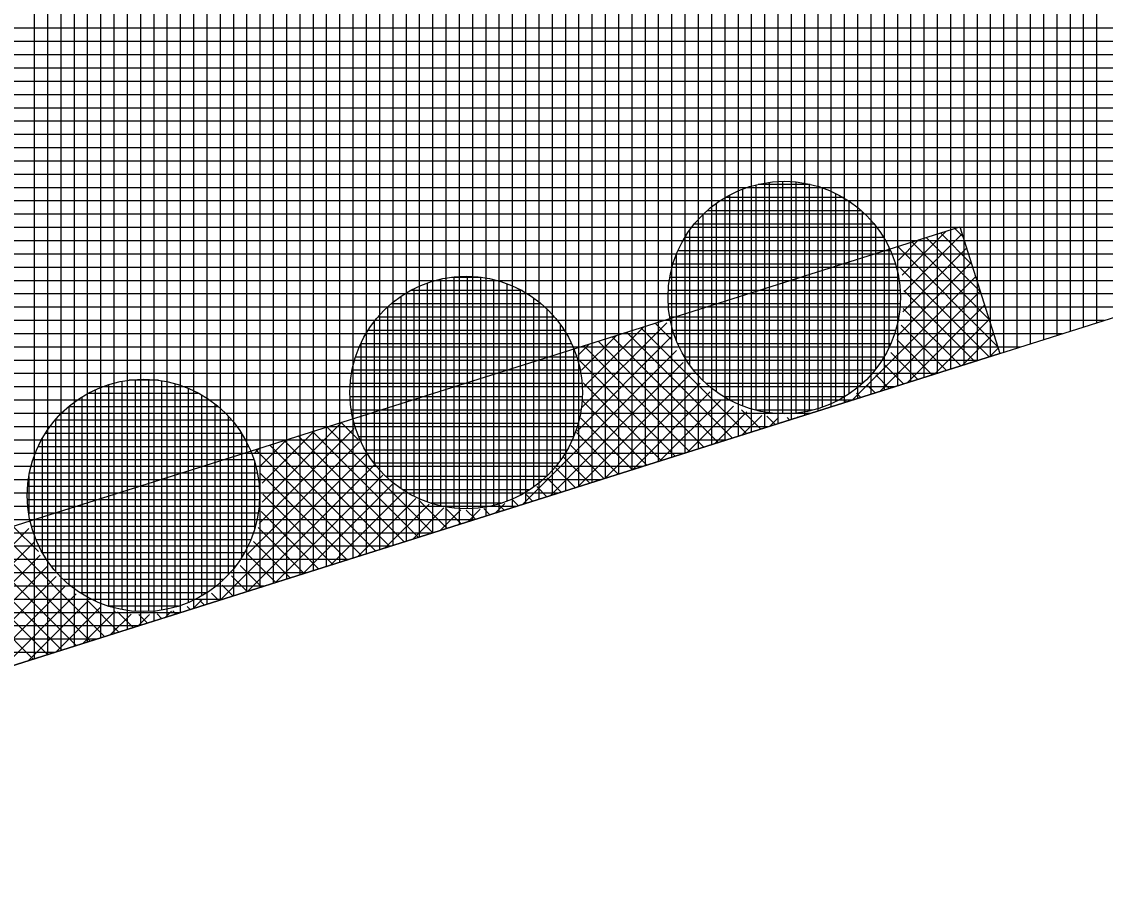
# Model space of a CAD drawing. Extents: x -565346 to -564154, y -1097386 to -1095620.
# Drawn here: x -564661.06 to -564644.74, y -1095760.72 to -1095747.68 of the extents above; entities that cross this region are included whole.
import ezdxf

# ---------------------------------------------------------------- set-up
doc = ezdxf.new("R2010")
doc.units = 0
for name, color, linetype in [('Vrstva 1', 7, 'Continuous'), ('Vrstva 41', 7, 'Continuous'), ('Vrstva 42', 7, 'Continuous'), ('Vrstva 43', 7, 'Continuous'), ('Vrstva 44', 7, 'Continuous')]:
    doc.layers.add(name, color=color, linetype=linetype)

msp = doc.modelspace()

# ---------------------------------------------------------------- linework, layer by layer
at = {"layer": 'Vrstva 1'}
msp.add_line((-564694, -1095767.75), (-564603.8, -1095739.23), dxfattribs=at)
at = {"layer": 'Vrstva 41'}
for p, q in [((-564647.798, -1095751.496), (-564647.137, -1095750.835)), ((-564647.769, -1095751.75), (-564646.895, -1095750.876)), ((-564646.752, -1095751.331), (-564647.221, -1095750.861)), ((-564646.882, -1095750.917), (-564647.006, -1095750.793)), ((-564646.36, -1095752.571), (-564647.865, -1095751.065)), ((-564647.855, -1095751.27), (-564647.55, -1095750.965)), ((-564646.49, -1095752.158), (-564647.651, -1095750.997)), ((-564646.621, -1095751.744), (-564647.436, -1095750.929)), ((-564647.788, -1095752.051), (-564646.827, -1095751.091)), ((-564647.857, -1095752.403), (-564646.759, -1095751.306)), ((-564646.487, -1095752.727), (-564647.822, -1095751.392)), ((-564648.55, -1095753.379), (-564646.691, -1095751.521)), ((-564648.136, -1095753.249), (-564646.624, -1095751.736)), ((-564646.701, -1095752.795), (-564647.771, -1095751.726)), ((-564646.916, -1095752.863), (-564647.782, -1095751.997)), ((-564647.723, -1095753.118), (-564646.556, -1095751.951)), ((-564647.309, -1095752.987), (-564646.488, -1095752.166)), ((-564652.617, -1095753.486), (-564651.343, -1095752.213)), ((-564652.598, -1095753.185), (-564651.687, -1095752.273)), ((-564650.355, -1095753.95), (-564651.949, -1095752.356)), ((-564650.14, -1095753.882), (-564651.734, -1095752.288)), ((-564651.263, -1095752.476), (-564651.519, -1095752.22)), ((-564647.131, -1095752.931), (-564647.814, -1095752.248)), ((-564652.693, -1095753.846), (-564651.28, -1095752.432)), ((-564652.627, -1095752.93), (-564652.1, -1095752.404)), ((-564650.784, -1095754.086), (-564652.378, -1095752.492)), ((-564650.57, -1095754.018), (-564652.163, -1095752.424)), ((-564647.346, -1095752.999), (-564647.88, -1095752.464)), ((-564646.896, -1095752.856), (-564646.42, -1095752.38)), ((-564653.514, -1095754.949), (-564651.196, -1095752.631)), ((-564652.684, -1095752.705), (-564652.514, -1095752.535)), ((-564650.999, -1095754.154), (-564652.593, -1095752.56)), ((-564647.561, -1095753.067), (-564647.967, -1095752.661)), ((-564646.482, -1095752.725), (-564646.352, -1095752.595)), ((-564653.1, -1095754.818), (-564651.094, -1095752.812)), ((-564651.214, -1095754.222), (-564652.666, -1095752.77)), ((-564647.776, -1095753.135), (-564648.072, -1095752.839)), ((-564652.686, -1095754.687), (-564650.974, -1095752.975)), ((-564647.991, -1095753.203), (-564648.193, -1095753)), ((-564651.429, -1095754.29), (-564652.601, -1095753.118)), ((-564652.273, -1095754.556), (-564650.84, -1095753.123)), ((-564648.206, -1095753.27), (-564648.331, -1095753.146)), ((-564651.859, -1095754.426), (-564650.689, -1095753.256)), ((-564648.421, -1095753.338), (-564648.483, -1095753.276)), ((-564651.644, -1095754.358), (-564652.607, -1095753.394)), ((-564651.445, -1095754.295), (-564650.523, -1095753.372)), ((-564651.032, -1095754.164), (-564650.34, -1095753.472)), ((-564648.636, -1095753.406), (-564648.652, -1095753.39)), ((-564651.859, -1095754.426), (-564652.636, -1095753.648)), ((-564650.618, -1095754.033), (-564650.138, -1095753.553)), ((-564649.925, -1095753.814), (-564650.216, -1095753.523)), ((-564650.205, -1095753.902), (-564649.912, -1095753.61)), ((-564649.71, -1095753.746), (-564649.834, -1095753.622)), ((-564649.791, -1095753.772), (-564649.658, -1095753.639)), ((-564649.495, -1095753.678), (-564649.532, -1095753.641)), ((-564649.377, -1095753.641), (-564649.367, -1095753.63)), ((-564657.479, -1095755.238), (-564656.049, -1095753.807)), ((-564657.437, -1095754.913), (-564656.237, -1095753.712)), ((-564654.867, -1095755.377), (-564656.461, -1095753.783)), ((-564655.983, -1095753.978), (-564656.246, -1095753.715)), ((-564657.48, -1095754.389), (-564657.064, -1095753.974)), ((-564657.437, -1095754.629), (-564656.65, -1095753.843)), ((-564655.512, -1095755.581), (-564657.106, -1095753.987)), ((-564655.297, -1095755.513), (-564656.891, -1095753.919)), ((-564655.082, -1095755.445), (-564656.676, -1095753.851)), ((-564652.074, -1095754.494), (-564652.701, -1095753.866)), ((-564657.664, -1095755.705), (-564655.968, -1095754.009)), ((-564657.547, -1095754.174), (-564657.477, -1095754.104)), ((-564655.942, -1095755.717), (-564657.536, -1095754.123)), ((-564655.727, -1095755.649), (-564657.321, -1095754.055)), ((-564652.289, -1095754.561), (-564652.787, -1095754.063)), ((-564658.063, -1095756.387), (-564655.869, -1095754.193)), ((-564652.504, -1095754.629), (-564652.891, -1095754.242)), ((-564657.65, -1095756.257), (-564655.752, -1095754.359)), ((-564656.157, -1095755.785), (-564657.459, -1095754.482)), ((-564652.719, -1095754.697), (-564653.012, -1095754.404)), ((-564657.236, -1095756.126), (-564655.62, -1095754.509)), ((-564656.823, -1095755.995), (-564655.471, -1095754.643)), ((-564652.933, -1095754.765), (-564653.149, -1095754.55)), ((-564656.372, -1095755.852), (-564657.428, -1095754.796)), ((-564656.409, -1095755.864), (-564655.305, -1095754.761)), ((-564653.363, -1095754.901), (-564653.472, -1095754.792)), ((-564653.148, -1095754.833), (-564653.302, -1095754.679)), ((-564655.995, -1095755.733), (-564655.123, -1095754.861)), ((-564655.582, -1095755.603), (-564654.923, -1095754.944)), ((-564654.653, -1095755.309), (-564655.078, -1095754.883)), ((-564653.927, -1095755.08), (-564653.782, -1095754.935)), ((-564653.793, -1095755.037), (-564653.868, -1095754.962)), ((-564653.578, -1095754.969), (-564653.66, -1095754.887)), ((-564656.587, -1095755.92), (-564657.452, -1095755.055)), ((-564655.168, -1095755.472), (-564654.698, -1095755.001)), ((-564654.754, -1095755.341), (-564654.443, -1095755.03)), ((-564654.438, -1095755.241), (-564654.673, -1095755.005)), ((-564654.223, -1095755.173), (-564654.362, -1095755.034)), ((-564654.341, -1095755.21), (-564654.151, -1095755.021)), ((-564654.008, -1095755.105), (-564654.1, -1095755.013)), ((-564660.807, -1095755.659), (-564661.189, -1095755.278)), ((-564656.802, -1095755.988), (-564657.495, -1095755.295)), ((-564662.39, -1095756.754), (-564660.948, -1095755.312)), ((-564660.025, -1095757.008), (-564661.619, -1095755.414)), ((-564659.81, -1095756.94), (-564661.404, -1095755.346)), ((-564662.56, -1095757.207), (-564660.875, -1095755.522)), ((-564660.67, -1095757.211), (-564662.263, -1095755.618)), ((-564660.455, -1095757.143), (-564662.049, -1095755.55)), ((-564660.24, -1095757.076), (-564661.834, -1095755.482)), ((-564657.016, -1095756.056), (-564657.567, -1095755.506)), ((-564663.027, -1095757.957), (-564660.781, -1095755.711)), ((-564660.885, -1095757.279), (-564662.478, -1095755.686)), ((-564657.231, -1095756.124), (-564657.659, -1095755.696)), ((-564662.613, -1095757.826), (-564660.669, -1095755.881)), ((-564657.446, -1095756.192), (-564657.769, -1095755.869)), ((-564662.2, -1095757.695), (-564660.541, -1095756.036)), ((-564657.661, -1095756.26), (-564657.896, -1095756.025)), ((-564661.786, -1095757.564), (-564660.396, -1095756.175)), ((-564658.091, -1095756.396), (-564658.199, -1095756.288)), ((-564657.876, -1095756.328), (-564658.039, -1095756.165)), ((-564661.372, -1095757.434), (-564660.236, -1095756.297)), ((-564660.959, -1095757.303), (-564660.059, -1095756.403)), ((-564659.595, -1095756.872), (-564660.069, -1095756.397)), ((-564658.477, -1095756.518), (-564658.333, -1095756.374)), ((-564658.306, -1095756.464), (-564658.374, -1095756.395)), ((-564660.545, -1095757.172), (-564659.864, -1095756.491)), ((-564660.132, -1095757.041), (-564659.649, -1095756.558)), ((-564659.718, -1095756.91), (-564659.409, -1095756.601)), ((-564659.38, -1095756.804), (-564659.617, -1095756.567)), ((-564659.304, -1095756.78), (-564659.131, -1095756.606)), ((-564659.165, -1095756.736), (-564659.294, -1095756.607)), ((-564658.95, -1095756.668), (-564659.02, -1095756.598)), ((-564658.891, -1095756.649), (-564658.8, -1095756.559)), ((-564658.736, -1095756.6), (-564658.782, -1095756.554)), ((-564658.521, -1095756.532), (-564658.568, -1095756.485))]:
    msp.add_line(p, q, dxfattribs=at)
at = {"layer": 'Vrstva 42'}
msp.add_lwpolyline([(-564705.359, -1095767.894), (-564694.603, -1095765.843), (-564646.929, -1095750.769), (-564646.326, -1095752.676), (-564694, -1095767.75), (-564704.948, -1095769.851)], close=True, dxfattribs=at)
at = {"layer": 'Vrstva 43'}
for p, q in [((-564645.07, -1095735.824), (-564645.07, -1095752.279)), ((-564644.87, -1095735.756), (-564644.87, -1095752.216)), ((-564645.67, -1095736.029), (-564645.67, -1095752.469)), ((-564645.47, -1095735.961), (-564645.47, -1095752.405)), ((-564645.27, -1095735.893), (-564645.27, -1095752.342)), ((-564646.07, -1095736.166), (-564646.07, -1095752.595)), ((-564645.87, -1095736.098), (-564645.87, -1095752.532)), ((-564646.67, -1095736.371), (-564646.67, -1095752.785)), ((-564646.47, -1095736.303), (-564646.47, -1095752.722)), ((-564646.27, -1095736.234), (-564646.27, -1095752.658)), ((-564647.07, -1095736.508), (-564647.07, -1095752.911)), ((-564646.87, -1095736.439), (-564646.87, -1095752.848)), ((-564647.47, -1095736.644), (-564647.47, -1095753.038)), ((-564647.27, -1095736.576), (-564647.27, -1095752.975)), ((-564648.07, -1095736.85), (-564648.07, -1095753.228)), ((-564647.87, -1095736.781), (-564647.87, -1095753.164)), ((-564647.67, -1095736.713), (-564647.67, -1095753.101)), ((-564648.47, -1095736.986), (-564648.47, -1095753.354)), ((-564648.27, -1095736.918), (-564648.27, -1095753.291)), ((-564649.07, -1095737.191), (-564649.07, -1095753.544)), ((-564648.87, -1095737.123), (-564648.87, -1095753.481)), ((-564648.67, -1095737.055), (-564648.67, -1095753.417)), ((-564649.47, -1095737.328), (-564649.47, -1095753.67)), ((-564649.27, -1095737.26), (-564649.27, -1095753.607)), ((-564649.87, -1095737.465), (-564649.87, -1095753.797)), ((-564649.67, -1095737.396), (-564649.67, -1095753.733)), ((-564650.47, -1095737.67), (-564650.47, -1095753.986)), ((-564650.27, -1095737.601), (-564650.27, -1095753.923)), ((-564650.07, -1095737.533), (-564650.07, -1095753.86)), ((-564650.87, -1095737.806), (-564650.87, -1095754.113)), ((-564650.67, -1095737.738), (-564650.67, -1095754.05)), ((-564651.27, -1095737.943), (-564651.27, -1095754.239)), ((-564651.07, -1095737.875), (-564651.07, -1095754.176)), ((-564651.87, -1095738.148), (-564651.87, -1095754.429)), ((-564651.67, -1095738.08), (-564651.67, -1095754.366)), ((-564651.47, -1095738.011), (-564651.47, -1095754.303)), ((-564652.27, -1095738.285), (-564652.27, -1095754.556)), ((-564652.07, -1095738.216), (-564652.07, -1095754.492)), ((-564652.87, -1095738.49), (-564652.87, -1095754.745)), ((-564652.67, -1095738.422), (-564652.67, -1095754.682)), ((-564652.47, -1095738.353), (-564652.47, -1095754.619)), ((-564653.27, -1095738.627), (-564653.27, -1095754.872)), ((-564653.07, -1095738.558), (-564653.07, -1095754.808)), ((-564653.67, -1095738.763), (-564653.67, -1095754.998)), ((-564653.47, -1095738.695), (-564653.47, -1095754.935)), ((-564654.27, -1095738.968), (-564654.27, -1095755.188)), ((-564654.07, -1095738.9), (-564654.07, -1095755.125)), ((-564653.87, -1095738.832), (-564653.87, -1095755.061)), ((-564654.67, -1095739.105), (-564654.67, -1095755.314)), ((-564654.47, -1095739.037), (-564654.47, -1095755.251)), ((-564655.27, -1095739.31), (-564655.27, -1095755.504)), ((-564655.07, -1095739.242), (-564655.07, -1095755.441)), ((-564654.87, -1095739.173), (-564654.87, -1095755.378)), ((-564655.67, -1095739.447), (-564655.67, -1095755.631)), ((-564655.47, -1095739.378), (-564655.47, -1095755.567)), ((-564656.07, -1095739.583), (-564656.07, -1095755.757)), ((-564655.87, -1095739.515), (-564655.87, -1095755.694)), ((-564656.67, -1095739.789), (-564656.67, -1095755.947)), ((-564656.47, -1095739.72), (-564656.47, -1095755.884)), ((-564656.27, -1095739.652), (-564656.27, -1095755.82)), ((-564657.07, -1095739.925), (-564657.07, -1095756.073)), ((-564656.87, -1095739.857), (-564656.87, -1095756.01)), ((-564657.67, -1095740.13), (-564657.67, -1095756.263)), ((-564657.47, -1095740.062), (-564657.47, -1095756.2)), ((-564657.27, -1095739.994), (-564657.27, -1095756.136)), ((-564658.07, -1095740.267), (-564658.07, -1095756.389)), ((-564657.87, -1095740.199), (-564657.87, -1095756.326)), ((-564658.47, -1095740.404), (-564658.47, -1095756.516)), ((-564658.27, -1095740.335), (-564658.27, -1095756.453)), ((-564659.07, -1095740.609), (-564659.07, -1095756.706)), ((-564658.87, -1095740.54), (-564658.87, -1095756.642)), ((-564658.67, -1095740.472), (-564658.67, -1095756.579)), ((-564659.47, -1095740.745), (-564659.47, -1095756.832)), ((-564659.27, -1095740.677), (-564659.27, -1095756.769)), ((-564659.87, -1095740.882), (-564659.87, -1095756.959)), ((-564659.67, -1095740.814), (-564659.67, -1095756.895)), ((-564660.47, -1095741.087), (-564660.47, -1095757.148)), ((-564660.27, -1095741.019), (-564660.27, -1095757.085)), ((-564660.07, -1095740.95), (-564660.07, -1095757.022)), ((-564660.87, -1095741.224), (-564660.87, -1095757.275)), ((-564660.67, -1095741.155), (-564660.67, -1095757.212)), ((-564630.841, -1095747.78), (-564680.054, -1095747.78)), ((-564631.474, -1095747.98), (-564680.64, -1095747.98)), ((-564632.106, -1095748.18), (-564681.225, -1095748.18)), ((-564632.739, -1095748.38), (-564681.81, -1095748.38)), ((-564633.371, -1095748.58), (-564682.395, -1095748.58)), ((-564634.004, -1095748.78), (-564682.981, -1095748.78)), ((-564634.636, -1095748.98), (-564683.566, -1095748.98)), ((-564635.269, -1095749.18), (-564684.151, -1095749.18)), ((-564635.901, -1095749.38), (-564684.736, -1095749.38)), ((-564636.534, -1095749.58), (-564685.322, -1095749.58)), ((-564637.166, -1095749.78), (-564685.907, -1095749.78)), ((-564637.799, -1095749.98), (-564686.492, -1095749.98)), ((-564638.431, -1095750.18), (-564687.077, -1095750.18)), ((-564639.064, -1095750.38), (-564687.662, -1095750.38)), ((-564639.697, -1095750.58), (-564688.248, -1095750.58)), ((-564640.329, -1095750.78), (-564688.833, -1095750.78)), ((-564640.962, -1095750.98), (-564689.418, -1095750.98)), ((-564641.594, -1095751.18), (-564690.003, -1095751.18)), ((-564642.227, -1095751.38), (-564690.589, -1095751.38)), ((-564642.859, -1095751.58), (-564691.174, -1095751.58)), ((-564643.492, -1095751.78), (-564691.759, -1095751.78)), ((-564644.124, -1095751.98), (-564692.344, -1095751.98)), ((-564644.757, -1095752.18), (-564692.93, -1095752.18)), ((-564645.389, -1095752.38), (-564693.643, -1095752.38)), ((-564646.022, -1095752.58), (-564694.593, -1095752.58)), ((-564646.654, -1095752.78), (-564695.544, -1095752.78)), ((-564647.287, -1095752.98), (-564696.494, -1095752.98)), ((-564647.92, -1095753.18), (-564697.445, -1095753.18)), ((-564648.552, -1095753.38), (-564698.395, -1095753.38)), ((-564649.185, -1095753.58), (-564699.346, -1095753.58)), ((-564649.817, -1095753.78), (-564700.296, -1095753.78)), ((-564650.45, -1095753.98), (-564701.247, -1095753.98)), ((-564651.082, -1095754.18), (-564702.197, -1095754.18)), ((-564651.715, -1095754.38), (-564703.147, -1095754.38)), ((-564652.347, -1095754.58), (-564704.098, -1095754.58)), ((-564652.98, -1095754.78), (-564705.048, -1095754.78)), ((-564653.612, -1095754.98), (-564705.999, -1095754.98)), ((-564654.245, -1095755.18), (-564706.949, -1095755.18)), ((-564654.877, -1095755.38), (-564707.9, -1095755.38)), ((-564655.51, -1095755.58), (-564708.85, -1095755.58)), ((-564656.143, -1095755.78), (-564709.801, -1095755.78)), ((-564656.775, -1095755.98), (-564710.751, -1095755.98)), ((-564657.408, -1095756.18), (-564711.702, -1095756.18)), ((-564658.04, -1095756.38), (-564712.652, -1095756.38)), ((-564658.673, -1095756.58), (-564713.603, -1095756.58)), ((-564659.305, -1095756.78), (-564714.553, -1095756.78)), ((-564659.938, -1095756.98), (-564715.504, -1095756.98)), ((-564660.57, -1095757.18), (-564716.454, -1095757.18))]:
    msp.add_line(p, q, dxfattribs=at)
msp.add_lwpolyline([(-564584.17, -1095730.99), (-564361.01, -1095672.63), (-564329.81, -1095662.26), (-564326.21, -1095642.73), (-564394.52, -1095662.95), (-564454.33, -1095677.56), (-564516.6, -1095690.89), (-564574.04, -1095705.03), (-564590.74, -1095715.12), (-564631.48, -1095731.18), (-564693.31, -1095752.31), (-564772.2, -1095768.91), (-564879.81, -1095788.15), (-565039.47, -1095811.86), (-565040.85, -1095849.94), (-565025.81, -1095848.33), (-565025.24, -1095824.91), (-564877.52, -1095802.97), (-564694, -1095767.75), (-564603.8, -1095739.23), (-564594.74, -1095734.52)], close=True, dxfattribs=at)
at = {"layer": 'Vrstva 44'}
for p, q in [((-564649.6, -1095750.086), (-564649.6, -1095753.583)), ((-564650.2, -1095750.2), (-564650.2, -1095753.467)), ((-564650, -1095750.138), (-564650, -1095753.53)), ((-564649.182, -1095750.13), (-564649.964, -1095750.13)), ((-564649.8, -1095750.101), (-564649.8, -1095753.569)), ((-564649.4, -1095750.093), (-564649.4, -1095753.574)), ((-564649.2, -1095750.125), (-564649.2, -1095753.542)), ((-564649, -1095750.183), (-564649, -1095753.486)), ((-564648.683, -1095750.33), (-564650.466, -1095750.33)), ((-564650.4, -1095750.293), (-564650.4, -1095753.376)), ((-564648.8, -1095750.267), (-564648.8, -1095753.403)), ((-564648.6, -1095750.38), (-564648.6, -1095753.285)), ((-564648.41, -1095750.53), (-564650.739, -1095750.53)), ((-564650.6, -1095750.418), (-564650.6, -1095753.249)), ((-564648.4, -1095750.539), (-564648.4, -1095753.131)), ((-564648.218, -1095750.73), (-564650.929, -1095750.73)), ((-564650.8, -1095750.587), (-564650.8, -1095753.082)), ((-564651, -1095750.821), (-564651, -1095752.848)), ((-564648.2, -1095750.753), (-564648.2, -1095752.915)), ((-564648.078, -1095750.93), (-564651.072, -1095750.93)), ((-564651.2, -1095751.192), (-564651.2, -1095752.476)), ((-564647.972, -1095751.13), (-564651.175, -1095751.13)), ((-564648, -1095751.074), (-564648, -1095752.598)), ((-564647.9, -1095751.33), (-564651.248, -1095751.33)), ((-564654.138, -1095751.53), (-564654.585, -1095751.53)), ((-564654.55, -1095751.525), (-564654.55, -1095755.003)), ((-564654.35, -1095751.515), (-564654.35, -1095755.012)), ((-564654.15, -1095751.528), (-564654.15, -1095754.999)), ((-564647.853, -1095751.53), (-564651.296, -1095751.53)), ((-564655.15, -1095751.701), (-564655.15, -1095754.827)), ((-564654.95, -1095751.617), (-564654.95, -1095754.911)), ((-564654.75, -1095751.559), (-564654.75, -1095754.971)), ((-564653.95, -1095751.566), (-564653.95, -1095754.963)), ((-564653.75, -1095751.627), (-564653.75, -1095754.902)), ((-564653.55, -1095751.716), (-564653.55, -1095754.811)), ((-564655.35, -1095751.82), (-564655.35, -1095754.708)), ((-564653.523, -1095751.73), (-564655.202, -1095751.73)), ((-564653.35, -1095751.84), (-564653.35, -1095754.688)), ((-564647.829, -1095751.73), (-564651.321, -1095751.73)), ((-564655.55, -1095751.978), (-564655.55, -1095754.549)), ((-564653.234, -1095751.93), (-564655.494, -1095751.93)), ((-564653.15, -1095752.005), (-564653.15, -1095754.522)), ((-564647.828, -1095751.93), (-564651.321, -1095751.93)), ((-564655.75, -1095752.198), (-564655.75, -1095754.329)), ((-564653.032, -1095752.13), (-564655.695, -1095752.13)), ((-564647.85, -1095752.13), (-564651.297, -1095752.13)), ((-564652.887, -1095752.33), (-564655.842, -1095752.33)), ((-564652.95, -1095752.236), (-564652.95, -1095754.293)), ((-564647.898, -1095752.33), (-564651.25, -1095752.33)), ((-564652.777, -1095752.53), (-564655.952, -1095752.53)), ((-564655.95, -1095752.524), (-564655.95, -1095754.002)), ((-564647.971, -1095752.53), (-564651.179, -1095752.53)), ((-564652.75, -1095752.591), (-564652.75, -1095753.935)), ((-564652.698, -1095752.73), (-564656.029, -1095752.73)), ((-564648.072, -1095752.73), (-564651.076, -1095752.73)), ((-564652.648, -1095752.93), (-564656.08, -1095752.93)), ((-564648.212, -1095752.93), (-564650.936, -1095752.93)), ((-564659.75, -1095753.147), (-564659.75, -1095756.482)), ((-564659.55, -1095753.095), (-564659.55, -1095756.532)), ((-564658.998, -1095753.08), (-564659.445, -1095753.08)), ((-564659.35, -1095753.069), (-564659.35, -1095756.557)), ((-564659.15, -1095753.067), (-564659.15, -1095756.561)), ((-564658.95, -1095753.088), (-564658.95, -1095756.542)), ((-564658.75, -1095753.131), (-564658.75, -1095756.497)), ((-564652.621, -1095753.13), (-564656.108, -1095753.13)), ((-564648.398, -1095753.13), (-564650.748, -1095753.13)), ((-564660.15, -1095753.329), (-564660.15, -1095756.298)), ((-564658.383, -1095753.28), (-564660.062, -1095753.28)), ((-564659.95, -1095753.224), (-564659.95, -1095756.404)), ((-564658.55, -1095753.199), (-564658.55, -1095756.427)), ((-564658.35, -1095753.3), (-564658.35, -1095756.328)), ((-564652.617, -1095753.33), (-564656.113, -1095753.33)), ((-564648.666, -1095753.33), (-564650.479, -1095753.33)), ((-564658.094, -1095753.48), (-564660.354, -1095753.48)), ((-564660.35, -1095753.477), (-564660.35, -1095756.152)), ((-564658.15, -1095753.434), (-564658.15, -1095756.194)), ((-564660.55, -1095753.673), (-564660.55, -1095755.956)), ((-564657.95, -1095753.617), (-564657.95, -1095756.012)), ((-564652.635, -1095753.53), (-564656.093, -1095753.53)), ((-564649.146, -1095753.53), (-564650.002, -1095753.53)), ((-564657.892, -1095753.68), (-564660.555, -1095753.68)), ((-564652.678, -1095753.73), (-564656.049, -1095753.73)), ((-564660.75, -1095753.96), (-564660.75, -1095755.67)), ((-564657.747, -1095753.88), (-564660.702, -1095753.88)), ((-564657.75, -1095753.874), (-564657.75, -1095755.754)), ((-564652.748, -1095753.93), (-564655.981, -1095753.93)), ((-564657.637, -1095754.08), (-564660.812, -1095754.08)), ((-564652.845, -1095754.13), (-564655.885, -1095754.13)), ((-564657.558, -1095754.28), (-564660.889, -1095754.28)), ((-564657.55, -1095754.309), (-564657.55, -1095755.317)), ((-564657.508, -1095754.48), (-564660.94, -1095754.48)), ((-564652.977, -1095754.33), (-564655.75, -1095754.33)), ((-564660.95, -1095754.53), (-564660.95, -1095755.095)), ((-564653.158, -1095754.53), (-564655.572, -1095754.53)), ((-564657.481, -1095754.68), (-564660.968, -1095754.68)), ((-564653.412, -1095754.73), (-564655.319, -1095754.73)), ((-564657.477, -1095754.88), (-564660.973, -1095754.88)), ((-564653.835, -1095754.93), (-564654.895, -1095754.93)), ((-564657.495, -1095755.08), (-564660.953, -1095755.08)), ((-564657.538, -1095755.28), (-564660.909, -1095755.28)), ((-564657.608, -1095755.48), (-564660.841, -1095755.48)), ((-564657.705, -1095755.68), (-564660.745, -1095755.68)), ((-564657.837, -1095755.88), (-564660.61, -1095755.88)), ((-564658.018, -1095756.08), (-564660.432, -1095756.08)), ((-564658.272, -1095756.28), (-564660.179, -1095756.28)), ((-564658.695, -1095756.48), (-564659.755, -1095756.48))]:
    msp.add_line(p, q, dxfattribs=at)
for centre in [(-564649.574, -1095751.834), (-564654.364, -1095753.264), (-564659.224, -1095754.814)]:
    msp.add_circle(centre, 1.75, dxfattribs=at)

doc.saveas('drawing.dxf')
